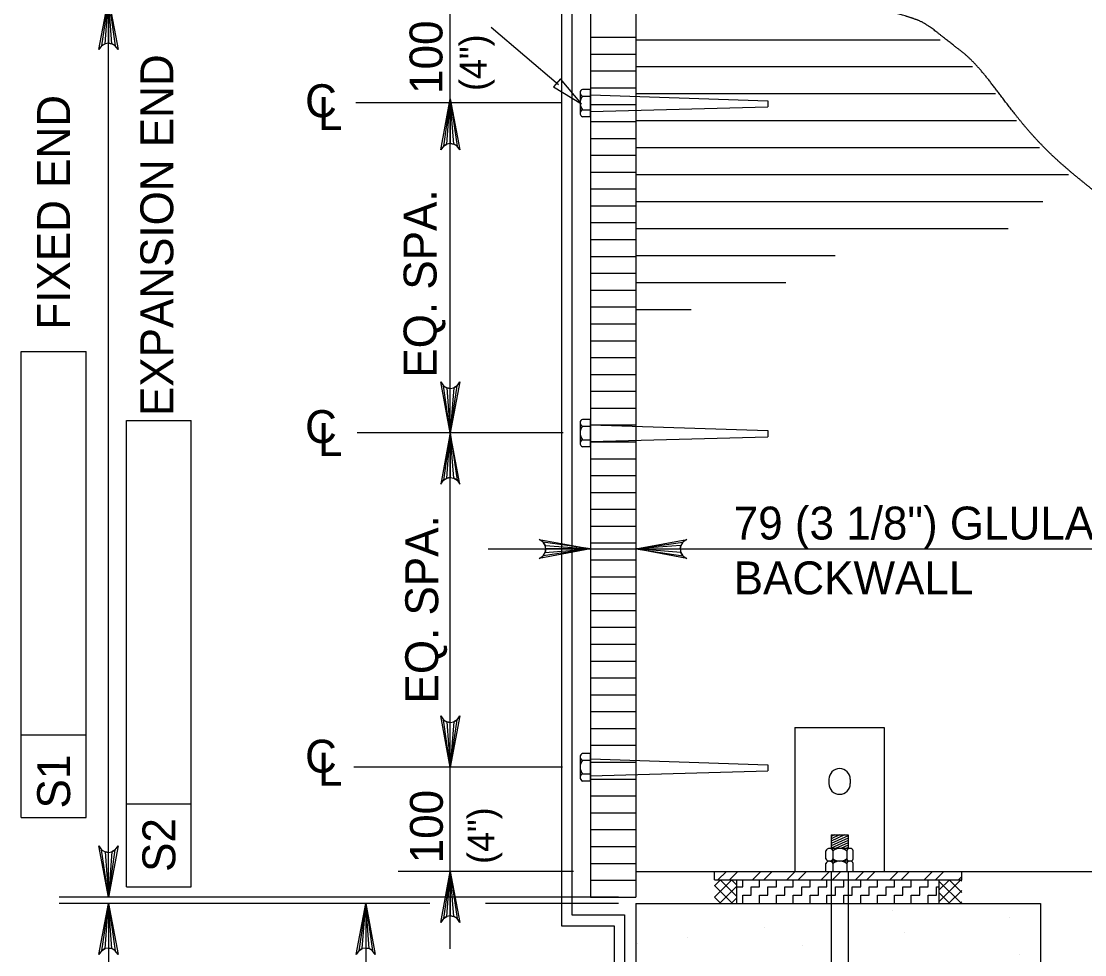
# Model space of a CAD drawing. Extents: x 638263 to 640360, y 293683 to 298655.
# Drawn here: x 639601.4 to 639698.4, y 298256.6 to 298341.8 of the extents above; entities that cross this region are included whole.
import ezdxf

# ---------------------------------------------------------------- set-up
doc = ezdxf.new("R2010")
doc.units = 0
for name, color, linetype in [('3', 7, 'Continuous'), ('5', 7, 'Continuous'), ('7', 7, 'Continuous'), ('8', 7, 'Continuous')]:
    doc.layers.add(name, color=color, linetype=linetype)

msp = doc.modelspace()

# ---------------------------------------------------------------- linework, layer by layer
at = {"layer": '3'}
for p, q in [((639640.529, 298334.322), (639640.529, 298350.052)), ((639609.358, 298261.883), (639609.358, 298343.837)), ((639650.392, 298335.962), (639644.254, 298341.19)), ((639640.529, 298307.166), (639640.529, 298334.687)), ((639650.613, 298334.322), (639631.911, 298334.322)), ((639601.406, 298311.652), (639607.31, 298311.652)), ((639601.406, 298276.693), (639601.406, 298311.652)), ((639607.31, 298269.133), (639607.31, 298311.652)), ((639611.002, 298305.337), (639616.908, 298305.337)), ((639611.002, 298270.379), (639611.002, 298305.337)), ((639616.908, 298262.818), (639616.908, 298305.337)), ((639650.827, 298304.214), (639632.044, 298304.214)), ((639640.529, 298273.741), (639640.529, 298304.214)), ((639643.972, 298293.633), (639714.63, 298293.633)), ((639601.406, 298269.133), (639601.406, 298276.693)), ((639601.406, 298276.693), (639607.31, 298276.693)), ((639650.746, 298273.741), (639631.729, 298273.741)), ((639640.529, 298257.177), (639640.529, 298273.741)), ((639611.002, 298262.818), (639611.002, 298270.379)), ((639611.002, 298270.379), (639616.908, 298270.379)), ((639601.406, 298269.133), (639607.31, 298269.133)), ((639651.763, 298264.227), (639635.763, 298264.227)), ((639611.002, 298262.818), (639616.908, 298262.818)), ((639639.069, 298261.883), (639604.927, 298261.883)), ((639651.761, 298261.883), (639643.196, 298261.883)), ((639632.123, 298261.295), (639628.315, 298261.295)), ((639632.815, 298261.295), (639632.815, 298241.793))]:
    msp.add_line(p, q, dxfattribs=at)
for points in [[(639609.358, 298343.837), (639610.231, 298339.177), (639609.983, 298339.535), (639609.671, 298339.72), (639609.358, 298339.775), (639609.046, 298339.72), (639608.733, 298339.535), (639608.485, 298339.177), (639609.358, 298343.837), (639608.733, 298339.535), (639609.046, 298339.72), (639609.358, 298343.837), (639609.358, 298339.775), (639609.671, 298339.72), (639609.358, 298343.837), (639609.983, 298339.535)], [(639640.529, 298334.687), (639641.402, 298330.027), (639641.154, 298330.385), (639640.842, 298330.57), (639640.529, 298330.625), (639640.217, 298330.57), (639639.904, 298330.385), (639639.656, 298330.027), (639640.529, 298334.687), (639639.904, 298330.385), (639640.217, 298330.57), (639640.529, 298334.687), (639640.529, 298330.625), (639640.842, 298330.57), (639640.529, 298334.687), (639641.154, 298330.385)], [(639640.529, 298304.214), (639639.656, 298308.875), (639639.904, 298308.516), (639640.217, 298308.331), (639640.529, 298308.277), (639640.842, 298308.331), (639641.154, 298308.516), (639641.402, 298308.875), (639640.529, 298304.214), (639641.154, 298308.516), (639640.842, 298308.331), (639640.529, 298304.214), (639640.529, 298308.277), (639640.217, 298308.331), (639640.529, 298304.214), (639639.904, 298308.516)], [(639640.529, 298304.214), (639639.656, 298299.554), (639639.904, 298299.912), (639640.217, 298300.097), (639640.529, 298300.152), (639640.842, 298300.097), (639641.154, 298299.912), (639641.402, 298299.554), (639640.529, 298304.214), (639641.154, 298299.912), (639640.842, 298300.097), (639640.529, 298304.214), (639640.529, 298300.152), (639640.217, 298300.097), (639640.529, 298304.214), (639639.904, 298299.912)], [(639653.3, 298293.633), (639648.64, 298292.76), (639648.998, 298293.008), (639649.183, 298293.32), (639649.238, 298293.633), (639649.183, 298293.945), (639648.998, 298294.258), (639648.64, 298294.508), (639653.3, 298293.633), (639648.998, 298294.258), (639649.183, 298293.945), (639653.3, 298293.633), (639649.238, 298293.633), (639649.183, 298293.32), (639653.3, 298293.633), (639648.998, 298293.008)], [(639657.436, 298293.633), (639662.096, 298294.508), (639661.738, 298294.258), (639661.552, 298293.945), (639661.498, 298293.633), (639661.552, 298293.32), (639661.738, 298293.008), (639662.096, 298292.76), (639657.436, 298293.633), (639661.738, 298293.008), (639661.552, 298293.32), (639657.436, 298293.633), (639661.498, 298293.633), (639661.552, 298293.945), (639657.436, 298293.633), (639661.738, 298294.258)], [(639640.529, 298273.741), (639639.656, 298278.402), (639639.904, 298278.043), (639640.217, 298277.858), (639640.529, 298277.804), (639640.842, 298277.858), (639641.154, 298278.043), (639641.402, 298278.402), (639640.529, 298273.741), (639641.154, 298278.043), (639640.842, 298277.858), (639640.529, 298273.741), (639640.529, 298277.804), (639640.217, 298277.858), (639640.529, 298273.741), (639639.904, 298278.043)], [(639609.358, 298261.883), (639608.485, 298266.543), (639608.733, 298266.185), (639609.046, 298265.999), (639609.358, 298265.945), (639609.671, 298265.999), (639609.983, 298266.185), (639610.231, 298266.543), (639609.358, 298261.883), (639609.983, 298266.185), (639609.671, 298265.999), (639609.358, 298261.883), (639609.358, 298265.945), (639609.046, 298265.999), (639609.358, 298261.883), (639608.733, 298266.185)], [(639640.529, 298264.227), (639641.402, 298259.566), (639641.154, 298259.924), (639640.842, 298260.11), (639640.529, 298260.164), (639640.217, 298260.11), (639639.904, 298259.924), (639639.656, 298259.566), (639640.529, 298264.227), (639639.904, 298259.924), (639640.217, 298260.11), (639640.529, 298264.227), (639640.529, 298260.164), (639640.842, 298260.11), (639640.529, 298264.227), (639641.154, 298259.924)], [(639609.358, 298261.295), (639610.231, 298256.635), (639609.983, 298256.993), (639609.671, 298257.179), (639609.358, 298257.233), (639609.046, 298257.179), (639608.733, 298256.993), (639608.485, 298256.635), (639609.358, 298261.295), (639608.733, 298256.993), (639609.046, 298257.179), (639609.358, 298261.295), (639609.358, 298257.233), (639609.671, 298257.179), (639609.358, 298261.295), (639609.983, 298256.993)], [(639632.815, 298261.295), (639633.688, 298256.635), (639633.44, 298256.993), (639633.127, 298257.179), (639632.815, 298257.233), (639632.502, 298257.179), (639632.19, 298256.993), (639631.942, 298256.635), (639632.815, 298261.295), (639632.19, 298256.993), (639632.502, 298257.179), (639632.815, 298261.295), (639632.815, 298257.233), (639633.127, 298257.179), (639632.815, 298261.295), (639633.44, 298256.993)]]:
    msp.add_lwpolyline(points, dxfattribs=at)
msp.add_lwpolyline([(639650.575, 298336.525), (639649.938, 298335.777), (639652.504, 298334.237)], close=True, dxfattribs=at)
at = {"layer": '5'}
for p, q in [((639653.3, 298359.866), (639653.3, 298261.883)), ((639650.681, 298357.654), (639650.681, 298259.256)), ((639651.606, 298356.689), (639651.606, 298260.252)), ((639657.436, 298343.837), (639657.436, 298261.883)), ((639652.365, 298335.26), (639652.365, 298333.364)), ((639653.3, 298335.068), (639669.488, 298334.52)), ((639669.488, 298334.52), (639669.488, 298333.968)), ((639653.3, 298333.531), (639669.488, 298333.968)), ((639652.365, 298305.162), (639652.365, 298303.266)), ((639653.3, 298304.97), (639669.488, 298304.425)), ((639669.488, 298304.425), (639669.488, 298303.87)), ((639653.3, 298303.435), (639669.488, 298303.87)), ((639671.944, 298277.349), (639680.102, 298277.349)), ((639671.944, 298277.349), (639671.944, 298264.227)), ((639680.102, 298277.349), (639680.102, 298264.227)), ((639652.365, 298274.679), (639652.365, 298272.781)), ((639653.3, 298274.487), (639669.488, 298273.939)), ((639653.3, 298272.949), (639669.488, 298273.387)), ((639669.488, 298273.939), (639669.488, 298273.387)), ((639675.046, 298272.624), (639675.046, 298272.231)), ((639677, 298272.624), (639677, 298272.231)), ((639675.254, 298267.549), (639675.254, 298266.318)), ((639675.254, 298267.549), (639676.792, 298267.549)), ((639676.021, 298267.549), (639675.254, 298267.199)), ((639676.486, 298267.549), (639675.254, 298266.985)), ((639675.554, 298267.549), (639675.254, 298267.412)), ((639676.792, 298267.477), (639675.254, 298266.77)), ((639676.792, 298267.262), (639675.254, 298266.558)), ((639676.792, 298267.049), (639675.254, 298266.343)), ((639676.792, 298266.835), (639675.661, 298266.316)), ((639676.792, 298266.62), (639676.131, 298266.318)), ((639676.792, 298267.549), (639676.792, 298266.318)), ((639674.773, 298265.383), (639674.773, 298266.097)), ((639676.981, 298266.318), (639675.086, 298266.318)), ((639675.421, 298266.097), (639675.421, 298265.383)), ((639676.792, 298266.408), (639676.598, 298266.318)), ((639676.669, 298266.097), (639676.669, 298265.383)), ((639677.273, 298265.383), (639677.273, 298266.097)), ((639674.773, 298264.227), (639674.773, 298264.941)), ((639676.981, 298265.162), (639675.086, 298265.162)), ((639675.421, 298264.941), (639675.421, 298264.227)), ((639676.669, 298264.941), (639676.669, 298264.227)), ((639677.273, 298264.227), (639677.273, 298264.941)), ((639657.436, 298264.227), (639722.367, 298264.227)), ((639664.615, 298264.227), (639687.163, 298264.227)), ((639664.615, 298263.456), (639664.615, 298264.227)), ((639664.936, 298263.456), (639665.704, 298264.227)), ((639665.979, 298263.456), (639666.75, 298264.227)), ((639668.067, 298263.456), (639668.838, 298264.227)), ((639669.111, 298263.456), (639669.881, 298264.227)), ((639671.198, 298263.456), (639671.969, 298264.227)), ((639672.242, 298263.456), (639673.013, 298264.227)), ((639674.331, 298263.456), (639675.1, 298264.227)), ((639674.773, 298264.227), (639677.273, 298264.227)), ((639675.254, 298264.227), (639675.254, 298243.851)), ((639675.375, 298263.456), (639676.144, 298264.227)), ((639676.792, 298264.227), (639676.792, 298243.851)), ((639677.463, 298263.456), (639678.234, 298264.227)), ((639678.506, 298263.456), (639679.277, 298264.227)), ((639680.594, 298263.456), (639681.365, 298264.227)), ((639681.638, 298263.456), (639682.409, 298264.227)), ((639683.727, 298263.456), (639684.496, 298264.227)), ((639684.771, 298263.456), (639685.54, 298264.227)), ((639686.859, 298263.456), (639687.163, 298263.762)), ((639687.163, 298263.456), (639687.163, 298264.227)), ((639664.615, 298263.456), (639687.163, 298263.456)), ((639664.615, 298261.87), (639666.2, 298263.456)), ((639664.615, 298262.914), (639665.156, 298263.456)), ((639666.248, 298261.295), (639664.615, 298262.929)), ((639665.083, 298261.295), (639666.663, 298262.874)), ((639666.663, 298261.924), (639665.131, 298263.456)), ((639666.663, 298262.968), (639666.175, 298263.456)), ((639666.663, 298261.295), (639666.663, 298263.456)), ((639666.663, 298262.827), (639667.186, 298262.827)), ((639667.186, 298262.827), (639667.186, 298263.456)), ((639667.954, 298262.827), (639668.723, 298262.827)), ((639667.954, 298262.058), (639667.954, 298262.827)), ((639668.723, 298262.827), (639668.723, 298263.456)), ((639669.492, 298262.827), (639670.261, 298262.827)), ((639669.492, 298262.058), (639669.492, 298262.827)), ((639670.261, 298262.827), (639670.261, 298263.456)), ((639671.029, 298262.827), (639671.798, 298262.827)), ((639671.029, 298262.058), (639671.029, 298262.827)), ((639671.798, 298262.827), (639671.798, 298263.456)), ((639672.567, 298262.827), (639673.336, 298262.827)), ((639672.567, 298262.058), (639672.567, 298262.827)), ((639673.336, 298262.827), (639673.336, 298263.456)), ((639674.104, 298262.827), (639674.873, 298262.827)), ((639674.104, 298262.058), (639674.104, 298262.827)), ((639674.873, 298262.827), (639674.873, 298263.456)), ((639675.644, 298262.827), (639676.413, 298262.827)), ((639675.644, 298262.058), (639675.644, 298262.827)), ((639676.413, 298262.827), (639676.413, 298263.456)), ((639677.181, 298262.827), (639677.95, 298262.827)), ((639677.181, 298262.058), (639677.181, 298262.827)), ((639677.95, 298262.827), (639677.95, 298263.456)), ((639678.719, 298262.827), (639679.488, 298262.827)), ((639678.719, 298262.058), (639678.719, 298262.827)), ((639679.488, 298262.827), (639679.488, 298263.456)), ((639680.256, 298262.827), (639681.025, 298262.827)), ((639680.256, 298262.058), (639680.256, 298262.827)), ((639681.025, 298262.827), (639681.025, 298263.456)), ((639681.794, 298262.827), (639682.563, 298262.827)), ((639681.794, 298262.058), (639681.794, 298262.827)), ((639682.563, 298262.827), (639682.563, 298263.456)), ((639683.331, 298262.827), (639684.102, 298262.827)), ((639683.331, 298262.058), (639683.331, 298262.827)), ((639684.102, 298262.827), (639684.102, 298263.456)), ((639684.871, 298262.827), (639685.115, 298262.827)), ((639684.871, 298262.058), (639684.871, 298262.827)), ((639685.117, 298262.537), (639686.036, 298263.456)), ((639685.117, 298261.493), (639687.079, 298263.456)), ((639685.117, 298261.295), (639685.117, 298263.456)), ((639687.127, 298261.295), (639685.117, 298263.306)), ((639687.163, 298262.304), (639686.011, 298263.456)), ((639687.163, 298263.347), (639687.054, 298263.456)), ((639665.204, 298261.295), (639664.615, 298261.885)), ((639666.127, 298261.295), (639666.663, 298261.829)), ((639667.186, 298262.058), (639667.954, 298262.058)), ((639667.186, 298261.295), (639667.186, 298262.058)), ((639668.723, 298262.058), (639669.492, 298262.058)), ((639668.723, 298261.295), (639668.723, 298262.058)), ((639670.261, 298262.058), (639671.029, 298262.058)), ((639670.261, 298261.295), (639670.261, 298262.058)), ((639671.798, 298262.058), (639672.567, 298262.058)), ((639671.798, 298261.295), (639671.798, 298262.058)), ((639673.336, 298262.058), (639674.104, 298262.058)), ((639673.336, 298261.295), (639673.336, 298262.058)), ((639674.873, 298262.058), (639675.644, 298262.058)), ((639674.873, 298261.295), (639674.873, 298262.058)), ((639676.413, 298262.058), (639677.181, 298262.058)), ((639676.413, 298261.295), (639676.413, 298262.058)), ((639677.95, 298262.058), (639678.719, 298262.058)), ((639677.95, 298261.295), (639677.95, 298262.058)), ((639679.488, 298262.058), (639680.256, 298262.058)), ((639679.488, 298261.295), (639679.488, 298262.058)), ((639681.025, 298262.058), (639681.794, 298262.058)), ((639681.025, 298261.295), (639681.025, 298262.058)), ((639682.563, 298262.058), (639683.331, 298262.058)), ((639682.563, 298261.295), (639682.563, 298262.058)), ((639684.102, 298262.058), (639684.871, 298262.058)), ((639684.102, 298261.295), (639684.102, 298262.058)), ((639686.084, 298261.295), (639685.117, 298262.262)), ((639685.963, 298261.295), (639687.163, 298262.495)), ((639657.436, 298261.295), (639694.346, 298261.295)), ((639657.436, 298261.295), (639657.436, 298239.949)), ((639685.45, 298261.291), (639685.45, 298261.291)), ((639687.006, 298261.295), (639687.163, 298261.452)), ((639694.346, 298261.295), (639694.346, 298239.949)), ((639651.606, 298260.252), (639656.402, 298260.252)), ((639656.402, 298260.252), (639656.402, 298241.793)), ((639680.829, 298260.683), (639680.829, 298260.683)), ((639691.511, 298260.045), (639691.511, 298260.045)), ((639650.681, 298259.256), (639655.477, 298259.256)), ((639655.477, 298259.256), (639655.477, 298241.793)), ((639669.173, 298259.149), (639669.173, 298259.149)), ((639662.183, 298258.229), (639662.183, 298258.229)), ((639681.927, 298258.662), (639681.927, 298258.662)), ((639657.565, 298257.62), (639657.565, 298257.62)), ((639672.604, 298257.481), (639672.604, 298257.481)), ((639692.461, 298256.677), (639692.461, 298256.677))]:
    msp.add_line(p, q, dxfattribs=at)
msp.add_lwpolyline([(639677.473, 298343.837), (639677.063, 298343.837), (639657.436, 298343.837), (639657.436, 298279.739)], dxfattribs=at)
for centre, radius, start, end in [((639652.679, 298335.249), 0.316, 107.45181, 252.54819), ((639653.357, 298334.323), 0.994, 141.05, 218.95), ((639652.71, 298333.374), 0.347, 111.28694, 178.17294), ((639652.71, 298333.374), 0.347, 178.17294, 248.71305), ((639652.679, 298305.151), 0.316, 107.45181, 252.54819), ((639653.357, 298304.225), 0.994, 141.05, 218.95), ((639652.71, 298303.277), 0.347, 111.28694, 178.17294), ((639652.71, 298303.277), 0.347, 178.17294, 248.71305), ((639652.679, 298274.667), 0.316, 107.45181, 252.54819), ((639653.357, 298273.741), 0.994, 141.05, 218.95), ((639676.021, 298272.624), 0.976, 0, 180), ((639652.71, 298272.793), 0.347, 111.28694, 178.17294), ((639652.71, 298272.793), 0.347, 178.17294, 248.71305), ((639676.021, 298272.231), 0.976, 180, 0), ((639675.095, 298265.972), 0.347, 88.17294, 158.71305), ((639675.095, 298265.972), 0.347, 21.28694, 88.17294), ((639676.043, 298265.325), 0.994, 51.05, 128.95), ((639676.969, 298266.003), 0.316, 17.45181, 162.54819), ((639675.095, 298265.509), 0.347, 201.28694, 271.82706), ((639675.095, 298264.815), 0.347, 88.17294, 158.71305), ((639675.095, 298265.509), 0.347, 271.82706, 338.71306), ((639675.095, 298264.815), 0.347, 21.28694, 88.17294), ((639676.043, 298266.156), 0.994, 231.05, 308.95), ((639676.043, 298264.168), 0.994, 51.05, 128.95), ((639676.969, 298265.478), 0.316, 197.45181, 342.54819), ((639676.969, 298264.846), 0.316, 17.45181, 162.54819)]:
    msp.add_arc(centre, radius, start, end, dxfattribs=at)
at = {"layer": '7'}
for p, q in [((639653.3, 298340.316), (639657.436, 298340.316)), ((639657.442, 298340.087), (639685.19, 298340.087)), ((639653.3, 298338.777), (639657.436, 298338.777)), ((639657.446, 298337.627), (639688.131, 298337.627)), ((639653.3, 298337.239), (639657.436, 298337.239)), ((639653.3, 298335.55), (639652.586, 298335.55)), ((639653.3, 298335.702), (639657.436, 298335.702)), ((639653.3, 298333.052), (639653.3, 298335.55)), ((639652.586, 298334.947), (639653.3, 298334.947)), ((639657.45, 298335.166), (639690.236, 298335.166)), ((639652.586, 298333.697), (639653.3, 298333.697)), ((639653.3, 298334.164), (639657.436, 298334.164)), ((639653.3, 298333.052), (639652.586, 298333.052)), ((639653.3, 298332.627), (639657.436, 298332.627)), ((639657.456, 298332.706), (639692.159, 298332.706)), ((639653.3, 298331.087), (639657.436, 298331.087)), ((639657.461, 298330.243), (639694.263, 298330.243)), ((639653.3, 298329.55), (639657.436, 298329.55)), ((639653.3, 298328.012), (639657.436, 298328.012)), ((639657.465, 298327.783), (639696.884, 298327.783)), ((639653.3, 298326.475), (639657.436, 298326.475)), ((639653.3, 298324.937), (639657.436, 298324.937)), ((639657.471, 298325.322), (639694.544, 298325.322)), ((639653.3, 298323.4), (639657.436, 298323.4)), ((639657.475, 298322.862), (639691.394, 298322.862)), ((639653.3, 298321.86), (639657.436, 298321.86)), ((639653.3, 298320.322), (639657.436, 298320.322)), ((639657.479, 298320.402), (639675.613, 298320.402)), ((639653.3, 298318.785), (639657.436, 298318.785)), ((639653.3, 298317.247), (639657.436, 298317.247)), ((639657.483, 298317.941), (639671.127, 298317.941)), ((639653.3, 298315.71), (639657.436, 298315.71)), ((639657.49, 298315.481), (639662.486, 298315.481)), ((639653.3, 298314.17), (639657.436, 298314.17)), ((639653.3, 298312.633), (639657.436, 298312.633)), ((639653.3, 298311.095), (639657.436, 298311.095)), ((639653.3, 298309.558), (639657.436, 298309.558)), ((639653.3, 298308.02), (639657.436, 298308.02)), ((639653.3, 298306.481), (639657.436, 298306.481)), ((639653.3, 298305.452), (639652.586, 298305.452)), ((639653.3, 298302.954), (639653.3, 298305.452)), ((639652.586, 298304.85), (639653.3, 298304.85)), ((639653.3, 298304.943), (639657.436, 298304.943)), ((639652.586, 298303.6), (639653.3, 298303.6)), ((639653.3, 298302.954), (639652.586, 298302.954)), ((639653.3, 298303.406), (639657.436, 298303.406)), ((639653.3, 298301.868), (639657.436, 298301.868)), ((639653.3, 298300.331), (639657.436, 298300.331)), ((639653.3, 298298.793), (639657.436, 298298.793)), ((639653.3, 298297.254), (639657.436, 298297.254)), ((639653.3, 298295.716), (639657.436, 298295.716)), ((639653.3, 298294.179), (639657.436, 298294.179)), ((639653.3, 298292.641), (639657.436, 298292.641)), ((639653.3, 298291.104), (639657.436, 298291.104)), ((639653.3, 298289.564), (639657.436, 298289.564)), ((639653.3, 298288.027), (639657.436, 298288.027)), ((639653.3, 298286.489), (639657.436, 298286.489)), ((639653.3, 298284.952), (639657.436, 298284.952)), ((639653.3, 298283.414), (639657.436, 298283.414)), ((639653.3, 298281.874), (639657.436, 298281.874)), ((639653.3, 298280.337), (639657.436, 298280.337)), ((639653.3, 298278.799), (639657.436, 298278.799)), ((639653.3, 298277.262), (639657.436, 298277.262)), ((639653.3, 298275.724), (639657.436, 298275.724)), ((639653.3, 298274.968), (639652.586, 298274.968)), ((639652.586, 298274.366), (639653.3, 298274.366)), ((639653.3, 298272.468), (639653.3, 298274.968)), ((639653.3, 298274.187), (639657.436, 298274.187)), ((639652.586, 298273.116), (639653.3, 298273.116)), ((639653.3, 298272.468), (639652.586, 298272.468)), ((639653.3, 298272.647), (639657.436, 298272.647)), ((639653.3, 298271.11), (639657.436, 298271.11)), ((639653.3, 298269.572), (639657.436, 298269.572)), ((639653.3, 298268.035), (639657.436, 298268.035)), ((639653.3, 298266.497), (639657.436, 298266.497)), ((639653.3, 298264.958), (639657.436, 298264.958)), ((639653.3, 298263.42), (639657.436, 298263.42)), ((639653.3, 298261.883), (639657.436, 298261.883))]:
    msp.add_line(p, q, dxfattribs=at)
msp.add_open_spline([(639708.675, 298299.995), (639708.771, 298304.629), (639708.627, 298316.072), (639707.794, 298317.954), (639706.531, 298319.747), (639704.94, 298321.472), (639703.119, 298323.135), (639701.163, 298324.75), (639699.175, 298326.329), (639697.252, 298327.885), (639695.492, 298329.427), (639693.971, 298330.964), (639692.661, 298332.475), (639691.509, 298333.937), (639690.465, 298335.322), (639689.479, 298336.608), (639688.498, 298337.766), (639687.473, 298338.775), (639686.348, 298339.606), (639683.867, 298341.598), (639682.531, 298342.093), (639681.186, 298342.491), (639679.894, 298342.845), (639678.723, 298343.21), (639677.744, 298343.633), (639677.421, 298343.877)], degree=2, dxfattribs=at)
at = {"layer": '8'}
for p, q in [((639609.358, 298264.883), (639609.358, 298267.883)), ((639655.873, 298261.883), (639604.858, 298261.883)), ((639638.669, 298261.295), (639604.856, 298261.295)), ((639609.358, 298261.295), (639609.358, 298235.489)), ((639655.871, 298261.295), (639643.728, 298261.295))]:
    msp.add_line(p, q, dxfattribs=at)

# ---------------------------------------------------------------- texts
at = {"layer": '3'}
for s, height, rotation, p in [('100', 3, 90, (639639.811, 298335.141)), ('(4")', 2.4435, 90, (639643.838, 298335.41)), ('EXPANSION END', 3.00001, 90, (639615.265, 298305.758)), ('FIXED END', 3, 90, (639605.846, 298313.641)), ('EQ. SPA.', 3, 90, (639639.271, 298309.262)), ('EQ. SPA.', 3, 90, (639639.421, 298279.543)), ('S1', 3, 89.93823, (639605.858, 298269.966)), ('100', 3, 90, (639639.848, 298264.964)), ('(4")', 2.4435, 90, (639644.548, 298264.908)), ('S2', 3, 89.93823, (639615.454, 298264.177))]:
    msp.add_text(s, height=height, rotation=rotation, dxfattribs=at).set_placement(p)
for s, height, p in [('C', 3, (639627.285, 298333.018)), ('L', 3, (639628.463, 298331.843)), ('C', 3, (639627.285, 298303.295)), ('L', 3, (639628.463, 298302.118)), ('79 (3 1/8") GLULAM', 3.00001, (639666.369, 298294.497)), ('BACKWALL', 3, (639666.369, 298289.497)), ('C', 3, (639627.285, 298273.235)), ('L', 3, (639628.463, 298272.06))]:
    msp.add_text(s, height=height, dxfattribs=at).set_placement(p)

doc.saveas('drawing.dxf')
